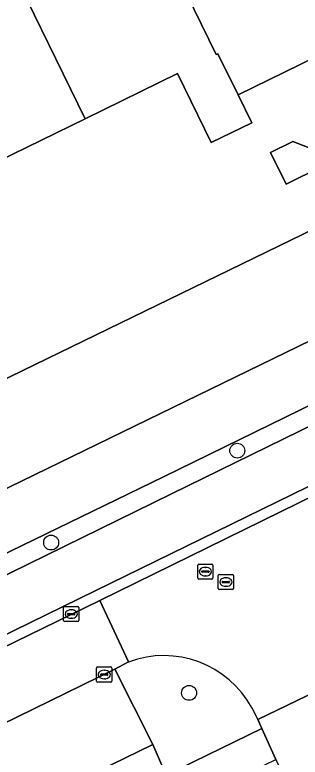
# Model space of a CAD drawing. Extents: x 160455 to 162082, y 388339 to 389736.
# Drawn here: x 161140.37 to 161159.11, y 388822.01 to 388870.84 of the extents above; entities that cross this region are included whole.
import ezdxf

# ---------------------------------------------------------------- set-up
doc = ezdxf.new("R2010")
doc.units = 0
for name, color, linetype in [('IMGEO_Boom', 7, 'Continuous'), ('IMGEO_Erf', 7, 'Continuous'), ('IMGEO_Fietspad_gesloten', 7, 'Continuous'), ('IMGEO_Groenvoorziening', 7, 'Continuous'), ('IMGEO_Haag', 7, 'Continuous'), ('IMGEO_Kolk', 7, 'Continuous'), ('IMGEO_Oever', 7, 'Continuous'), ('IMGEO_Pand', 7, 'Continuous'), ('IMGEO_Parkeervlak_open', 7, 'Continuous'), ('IMGEO_Rijbaan_lokaal_gesloten', 7, 'Continuous'), ('IMGEO_Rijbaan_lokaal_open', 7, 'Continuous'), ('IMGEO_Rioolput', 7, 'Continuous'), ('IMGEO_Verkeerseiland_open', 7, 'Continuous'), ('IMGEO_Voetpad_open', 7, 'Continuous'), ('IMGEO_Waterloop', 7, 'Continuous')]:
    doc.layers.add(name, color=color, linetype=linetype)

msp = doc.modelspace()

# ---------------------------------------------------------------- linework, layer by layer
at = {"layer": 'IMGEO_Boom'}
for centre in [(161154.977, 388842.173), (161142.751, 388836.13), (161151.812, 388826.241)]:
    msp.add_circle(centre, 0.489, dxfattribs=at)
at = {"layer": 'IMGEO_Erf'}
msp.add_lwpolyline([(161159.804, 388871.258), (161161.122, 388868.565), (161155.025, 388865.582), (161155.925, 388863.74), (161153.271, 388862.442), (161151.052, 388866.977), (161144.981, 388864.007), (161136.361, 388859.791), (161127.742, 388855.575), (161119.122, 388851.358), (161110.35, 388847.067), (161114.549, 388838.451), (161115.949, 388835.578), (161116.07, 388835.359), (161184.889, 388868.866), (161186.866, 388870.321), (161185.474, 388873.05)], dxfattribs=at)
msp.add_lwpolyline([(161160.527, 388860.852), (161158.188, 388859.707), (161157.169, 388861.79), (161158.622, 388862.501), (161159.976, 388861.978)], close=True, dxfattribs=at)
at = {"layer": 'IMGEO_Fietspad_gesloten'}
for points in [[(161145.643, 388832.943), (161218.307, 388868.529), (161216.855, 388871.693), (161215.708, 388871.145), (161212.675, 388869.73), (161150.663, 388839.341), (161081.251, 388805.232), (161079.266, 388804.288), (161032.258, 388781.507), (161027.12, 388778.997)], [(161027.242, 388774.896), (161145.643, 388832.943)]]:
    msp.add_lwpolyline(points, dxfattribs=at)
at = {"layer": 'IMGEO_Groenvoorziening'}
msp.add_lwpolyline([(161150.663, 388839.341), (161212.675, 388869.73), (161212.377, 388870.326), (161212.132, 388870.817), (161150.141, 388840.461), (161080.564, 388806.614), (161080.912, 388805.905), (161081.251, 388805.232)], close=True, dxfattribs=at)
at = {"layer": 'IMGEO_Haag'}
msp.add_lwpolyline([(161080.564, 388806.614), (161080.912, 388805.905), (161081.251, 388805.232), (161150.663, 388839.341), (161212.675, 388869.73), (161212.377, 388870.326), (161212.132, 388870.817), (161150.141, 388840.461)], close=True, dxfattribs=at)
at = {"layer": 'IMGEO_Kolk'}
for p, q in [((161143.571, 388831), (161143.571, 388831.852)), ((161143.646, 388831.926), (161144.498, 388831.926)), ((161144.059, 388831.706), (161144.084, 388831.706)), ((161144.572, 388831.852), (161144.572, 388831)), ((161143.83, 388831.42), (161143.83, 388831.432)), ((161144.268, 388831.383), (161143.87, 388831.383)), ((161143.873, 388831.469), (161144.271, 388831.469)), ((161144.314, 388831.432), (161144.314, 388831.42)), ((161144.498, 388830.926), (161143.646, 388830.926)), ((161144.082, 388831.146), (161144.057, 388831.146)), ((161145.736, 388827.02), (161145.736, 388827.872)), ((161145.811, 388827.946), (161146.663, 388827.946)), ((161146.737, 388827.872), (161146.737, 388827.02)), ((161145.995, 388827.44), (161145.995, 388827.452)), ((161146.433, 388827.403), (161146.035, 388827.403)), ((161146.038, 388827.489), (161146.436, 388827.489)), ((161146.224, 388827.726), (161146.249, 388827.726)), ((161146.479, 388827.452), (161146.479, 388827.44)), ((161146.663, 388826.946), (161145.811, 388826.946)), ((161146.247, 388827.166), (161146.222, 388827.166))]:
    msp.add_line(p, q, dxfattribs=at)
for points in [[(161143.571, 388831), (161143.571, 388831.852)], [(161143.646, 388831.926), (161144.498, 388831.926)], [(161144.572, 388831.852), (161144.572, 388831)], [(161144.498, 388830.926), (161143.646, 388830.926)], [(161145.736, 388827.02), (161145.736, 388827.872)], [(161145.811, 388827.946), (161146.663, 388827.946)], [(161146.737, 388827.872), (161146.737, 388827.02)], [(161146.663, 388826.946), (161145.811, 388826.946)]]:
    msp.add_lwpolyline(points, dxfattribs=at)
for centre, radius, start, end in [((161143.648, 388831.85), 0.0765, 91.552, 178.448), ((161143.648, 388831.85), 0.0765, 91.552, 178.448), ((161144.496, 388831.85), 0.0765, 1.552, 88.448), ((161144.496, 388831.85), 0.0765, 1.552, 88.448), ((161143.87, 388831.429), 0.0403, 85.8775, 175.7526), ((161143.867, 388831.419), 0.0366, 178.938, 274.7102), ((161144.271, 388831.426), 0.043, 264.8664, 352.4533), ((161144.275, 388831.431), 0.0386, 1.7309, 96.639), ((161143.648, 388831.002), 0.0765, 181.552, 268.448), ((161143.648, 388831.002), 0.0765, 181.552, 268.448), ((161144.496, 388831.002), 0.0765, 271.552, 358.448), ((161144.496, 388831.002), 0.0765, 271.552, 358.448), ((161145.813, 388827.87), 0.0765, 91.552, 178.448), ((161145.813, 388827.87), 0.0765, 91.552, 178.448), ((161146.661, 388827.87), 0.0765, 1.552, 88.448), ((161146.661, 388827.87), 0.0765, 1.552, 88.448), ((161146.035, 388827.449), 0.0403, 85.8775, 175.7526), ((161146.032, 388827.439), 0.0366, 178.938, 274.7102), ((161146.436, 388827.446), 0.043, 264.8664, 352.4533), ((161146.44, 388827.451), 0.0386, 1.7309, 96.639), ((161145.813, 388827.022), 0.0765, 181.552, 268.448), ((161145.813, 388827.022), 0.0765, 181.552, 268.448), ((161146.661, 388827.022), 0.0765, 271.552, 358.448), ((161146.661, 388827.022), 0.0765, 271.552, 358.448)]:
    msp.add_arc(centre, radius, start, end, dxfattribs=at)
for centre, major_axis, ratio, start_param, end_param in [((161144.058, 388831.426), (-0.387, 0.002), 0.722429, 4.712389, 7.853982), ((161144.083, 388831.426), (-0.39, 0.002), 0.717154, 1.570796, 4.712389), ((161146.223, 388827.446), (-0.387, 0.002), 0.722429, 4.712389, 7.853982), ((161146.248, 388827.446), (-0.39, 0.002), 0.717154, 1.570796, 4.712389)]:
    msp.add_ellipse(centre, major_axis=major_axis, ratio=ratio, start_param=start_param, end_param=end_param, dxfattribs=at)
at = {"layer": 'IMGEO_Oever'}
msp.add_lwpolyline([(161212.132, 388870.817), (161215.13, 388874.642), (161214.331, 388876.285), (161203.521, 388870.721), (161077.309, 388809.227), (161070.115, 388805.722), (161023.553, 388783.036), (161023.976, 388782.399), (161023.881, 388782.347), (161025.08, 388779.904), (161025.219, 388779.982), (161025.336, 388779.747), (161031.609, 388782.799), (161078.571, 388805.645), (161080.564, 388806.614), (161150.141, 388840.461)], close=True, dxfattribs=at)
at = {"layer": 'IMGEO_Pand'}
for points in [[(161153.6, 388868.223), (161153.708, 388868.276), (161155.025, 388865.582), (161161.122, 388868.565), (161159.804, 388871.258), (161162.228, 388872.444), (161157.911, 388881.293), (161157.757, 388881.218), (161157.863, 388880.967), (161154.79, 388879.464), (161154.675, 388879.717), (161149.282, 388877.095)], [(161149.282, 388877.095), (161149.118, 388877.015), (161149.255, 388876.757), (161146.179, 388875.253), (161146.045, 388875.499), (161140.673, 388872.858), (161144.981, 388864.007), (161151.052, 388866.977), (161153.271, 388862.442), (161155.925, 388863.74), (161155.025, 388865.582), (161153.708, 388868.276), (161153.6, 388868.223)], [(161144.981, 388864.007), (161140.673, 388872.858), (161140.509, 388872.777), (161140.626, 388872.538), (161137.576, 388871.046), (161137.436, 388871.297), (161132.045, 388868.656), (161136.361, 388859.791)], [(161160.527, 388860.852), (161159.976, 388861.978), (161158.622, 388862.501), (161157.169, 388861.79), (161158.188, 388859.707)]]:
    msp.add_lwpolyline(points, close=True, dxfattribs=at)
at = {"layer": 'IMGEO_Parkeervlak_open'}
msp.add_lwpolyline([(161099.659, 388802.511), (161101.271, 388799.28), (161112.473, 388804.775), (161110.164, 388809.461), (161111.654, 388810.164), (161113.966, 388805.492), (161134.266, 388815.434), (161131.964, 388820.141), (161133.429, 388820.856), (161135.767, 388816.186), (161149.419, 388822.844), (161146.933, 388827.808), (161129.781, 388819.404), (161097.227, 388803.492)], dxfattribs=at)
at = {"layer": 'IMGEO_Rijbaan_lokaal_gesloten'}
for points in [[(161145.947, 388832.322), (161094.935, 388807.394), (161097.026, 388803.394), (161097.227, 388803.492), (161129.781, 388819.404), (161146.933, 388827.808), (161147.834, 388828.273)], [(161161.878, 388824.499), (161160.823, 388826.656), (161156.337, 388824.48), (161156.593, 388823.902), (161157.499, 388821.856), (161163.879, 388809.025), (161173.208, 388789.962), (161178.915, 388778.265), (161179.227, 388777.616), (161183.671, 388779.828), (161182.586, 388782.142), (161180.387, 388786.614), (161180.336, 388786.719)]]:
    msp.add_lwpolyline(points, close=True, dxfattribs=at)
at = {"layer": 'IMGEO_Rijbaan_lokaal_open'}
for points in [[(161163.267, 388835.773), (161161.331, 388839.874), (161145.947, 388832.322), (161147.834, 388828.273)], [(161155.946, 388825.235), (161156.337, 388824.48), (161160.823, 388826.656), (161160.357, 388827.655)]]:
    msp.add_lwpolyline(points, dxfattribs=at)
msp.add_arc((161150.148, 388822.102), 6.59, 28.3834, 110.554, dxfattribs=at)
at = {"layer": 'IMGEO_Rioolput'}
for p, q in [((161152.378, 388833.789), (161152.378, 388834.641)), ((161152.453, 388834.715), (161153.305, 388834.715)), ((161153.379, 388834.641), (161153.379, 388833.789)), ((161152.637, 388834.209), (161152.637, 388834.221)), ((161153.075, 388834.172), (161152.677, 388834.172)), ((161152.68, 388834.258), (161153.078, 388834.258)), ((161152.866, 388834.495), (161152.891, 388834.495)), ((161153.121, 388834.221), (161153.121, 388834.209)), ((161153.305, 388833.715), (161152.453, 388833.715)), ((161152.889, 388833.935), (161152.864, 388833.935)), ((161153.73, 388833.106), (161153.73, 388833.958)), ((161153.805, 388834.032), (161154.657, 388834.032)), ((161154.218, 388833.812), (161154.243, 388833.812)), ((161154.731, 388833.958), (161154.731, 388833.106)), ((161153.989, 388833.526), (161153.989, 388833.538)), ((161154.427, 388833.489), (161154.029, 388833.489)), ((161154.032, 388833.575), (161154.43, 388833.575)), ((161154.241, 388833.252), (161154.216, 388833.252)), ((161154.473, 388833.538), (161154.473, 388833.526)), ((161154.657, 388833.032), (161153.805, 388833.032))]:
    msp.add_line(p, q, dxfattribs=at)
for points in [[(161152.378, 388833.789), (161152.378, 388834.641)], [(161152.453, 388834.715), (161153.305, 388834.715)], [(161153.379, 388834.641), (161153.379, 388833.789)], [(161153.305, 388833.715), (161152.453, 388833.715)], [(161153.73, 388833.106), (161153.73, 388833.958)], [(161153.805, 388834.032), (161154.657, 388834.032)], [(161154.731, 388833.958), (161154.731, 388833.106)], [(161154.657, 388833.032), (161153.805, 388833.032)]]:
    msp.add_lwpolyline(points, dxfattribs=at)
for centre, radius, start, end in [((161152.455, 388834.639), 0.0765, 91.552, 178.448), ((161152.455, 388834.639), 0.0765, 91.552, 178.448), ((161153.303, 388834.639), 0.0765, 1.552, 88.448), ((161153.303, 388834.639), 0.0765, 1.552, 88.448), ((161152.677, 388834.218), 0.0403, 85.8775, 175.7526), ((161152.674, 388834.208), 0.0366, 178.938, 274.7102), ((161153.078, 388834.215), 0.043, 264.8664, 352.4533), ((161153.082, 388834.22), 0.0386, 1.7309, 96.639), ((161152.455, 388833.791), 0.0765, 181.552, 268.448), ((161152.455, 388833.791), 0.0765, 181.552, 268.448), ((161153.303, 388833.791), 0.0765, 271.552, 358.448), ((161153.303, 388833.791), 0.0765, 271.552, 358.448), ((161153.807, 388833.956), 0.0765, 91.552, 178.448), ((161153.807, 388833.956), 0.0765, 91.552, 178.448), ((161154.655, 388833.956), 0.0765, 1.552, 88.448), ((161154.655, 388833.956), 0.0765, 1.552, 88.448), ((161154.029, 388833.535), 0.0403, 85.8775, 175.7526), ((161154.026, 388833.525), 0.0366, 178.938, 274.7102), ((161154.43, 388833.532), 0.043, 264.8664, 352.4533), ((161154.434, 388833.537), 0.0386, 1.7309, 96.639), ((161153.807, 388833.108), 0.0765, 181.552, 268.448), ((161153.807, 388833.108), 0.0765, 181.552, 268.448), ((161154.655, 388833.108), 0.0765, 271.552, 358.448), ((161154.655, 388833.108), 0.0765, 271.552, 358.448)]:
    msp.add_arc(centre, radius, start, end, dxfattribs=at)
for centre, major_axis, ratio, start_param, end_param in [((161152.865, 388834.215), (-0.387, 0.002), 0.722429, 4.712389, 7.853982), ((161152.89, 388834.215), (-0.39, 0.002), 0.717154, 1.570796, 4.712389), ((161154.217, 388833.532), (-0.387, 0.002), 0.722429, 4.712389, 7.853982), ((161154.242, 388833.532), (-0.39, 0.002), 0.717154, 1.570796, 4.712389)]:
    msp.add_ellipse(centre, major_axis=major_axis, ratio=ratio, start_param=start_param, end_param=end_param, dxfattribs=at)
at = {"layer": 'IMGEO_Verkeerseiland_open'}
msp.add_lwpolyline([(161027.242, 388774.896), (161027.472, 388774.414), (161080.252, 388800.209), (161094.935, 388807.394), (161145.947, 388832.322), (161161.331, 388839.874), (161181.749, 388849.825), (161201.051, 388859.288), (161217.631, 388867.4), (161218.804, 388867.981), (161218.307, 388868.529), (161145.643, 388832.943)], close=True, dxfattribs=at)
at = {"layer": 'IMGEO_Voetpad_open'}
for points in [[(161147.834, 388828.273), (161146.933, 388827.808), (161149.419, 388822.844), (161150.3, 388820.821), (161156.593, 388823.902), (161156.337, 388824.48), (161155.946, 388825.235)], [(161153.169, 388819.754), (161157.499, 388821.856), (161156.593, 388823.902), (161150.3, 388820.821), (161151.09, 388819.008), (161151.116, 388818.934), (161152.395, 388816.339), (161152.729, 388815.657), (161175.501, 388769.165), (161214.946, 388750), (161240.655, 388737.542)], [(161151.116, 388818.934), (161151.09, 388819.008), (161150.3, 388820.821), (161149.419, 388822.844), (161135.767, 388816.186), (161133.429, 388820.856), (161131.964, 388820.141), (161134.266, 388815.434), (161113.966, 388805.492), (161111.654, 388810.164), (161110.164, 388809.461), (161112.473, 388804.775), (161101.271, 388799.28), (161099.659, 388802.511)]]:
    msp.add_lwpolyline(points, dxfattribs=at)
msp.add_arc((161150.148, 388822.102), 6.59, 28.3834, 110.554, dxfattribs=at)
at = {"layer": 'IMGEO_Waterloop'}
for points in [[(161259.547, 388906.282), (161229.012, 388891.034), (161228.696, 388890.843), (161228.364, 388890.681), (161228.02, 388890.549), (161227.665, 388890.448), (161225.313, 388889.428), (161225.062, 388889.306), (161222.715, 388888.168), (161221.187, 388887.428), (161216.46, 388885.136), (161214.92, 388884.39), (161213.309, 388883.608), (161211.511, 388882.737), (161211.254, 388882.611), (161211.389, 388882.333), (161186.866, 388870.321), (161184.889, 388868.866), (161116.07, 388835.359), (161115.547, 388835.104), (161076.294, 388815.845), (161073.128, 388814.312), (161065.935, 388810.828), (161020.689, 388788.917)], [(161023.553, 388783.036), (161070.115, 388805.722), (161077.309, 388809.227), (161203.521, 388870.721), (161214.331, 388876.285)]]:
    msp.add_lwpolyline(points, dxfattribs=at)

doc.saveas('drawing.dxf')
